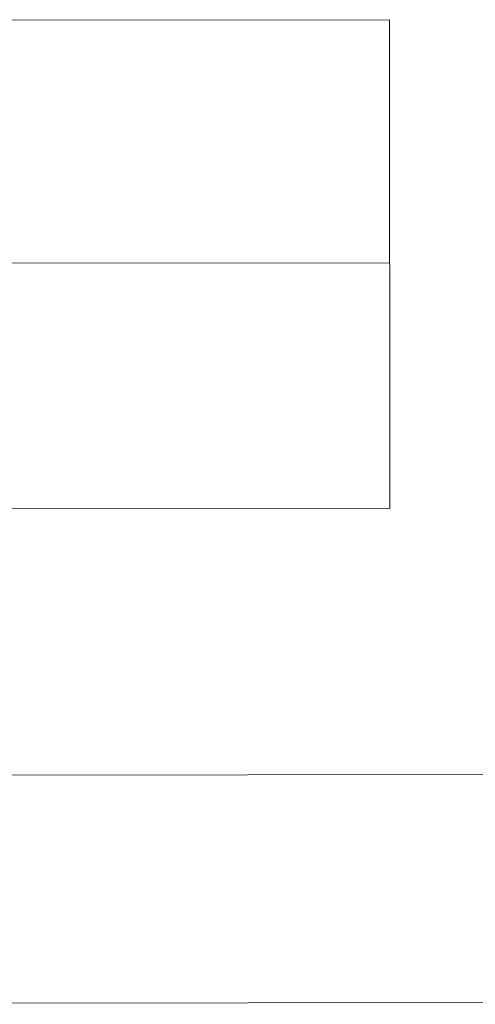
# Model space of a CAD drawing. Header units: inches. Extents: x -5850 to 5646, y 8947 to 13007.
# Tile 365 of 548: x -2262 to -2186, y 9872 to 10036. Entities that reach past the tile are written whole.
import ezdxf

# ---------------------------------------------------------------- set-up
doc = ezdxf.new("R2010")
doc.units = ezdxf.units.IN
doc.header["$MEASUREMENT"] = 0
doc.layers.add('at_Entity', color=7, linetype='Continuous')
doc.layers.add('at_Rect', color=7, linetype='Continuous')

msp = doc.modelspace()

# ---------------------------------------------------------------- linework, layer by layer
at = {"layer": 'at_Entity', "color": 7, "lineweight": 20}
for p, q in [((-2446.86, 9995.7), (-2200.6, 9995.92)), ((-2489.87, 9910.33), (-2172.65, 9910.62)), ((-2172.62, 9872.6), (-2501.67, 9872.3))]:
    msp.add_line(p, q, dxfattribs=at)
at = {"layer": 'at_Rect', "color": 7, "lineweight": 20}
for p, q in [((-2446.9, 10036.25), (-2200.64, 10036.47)), ((-2200.57, 9954.95), (-2200.64, 10036.47)), ((-2200.57, 9954.95), (-2446.83, 9954.73))]:
    msp.add_line(p, q, dxfattribs=at)

doc.saveas('drawing.dxf')
